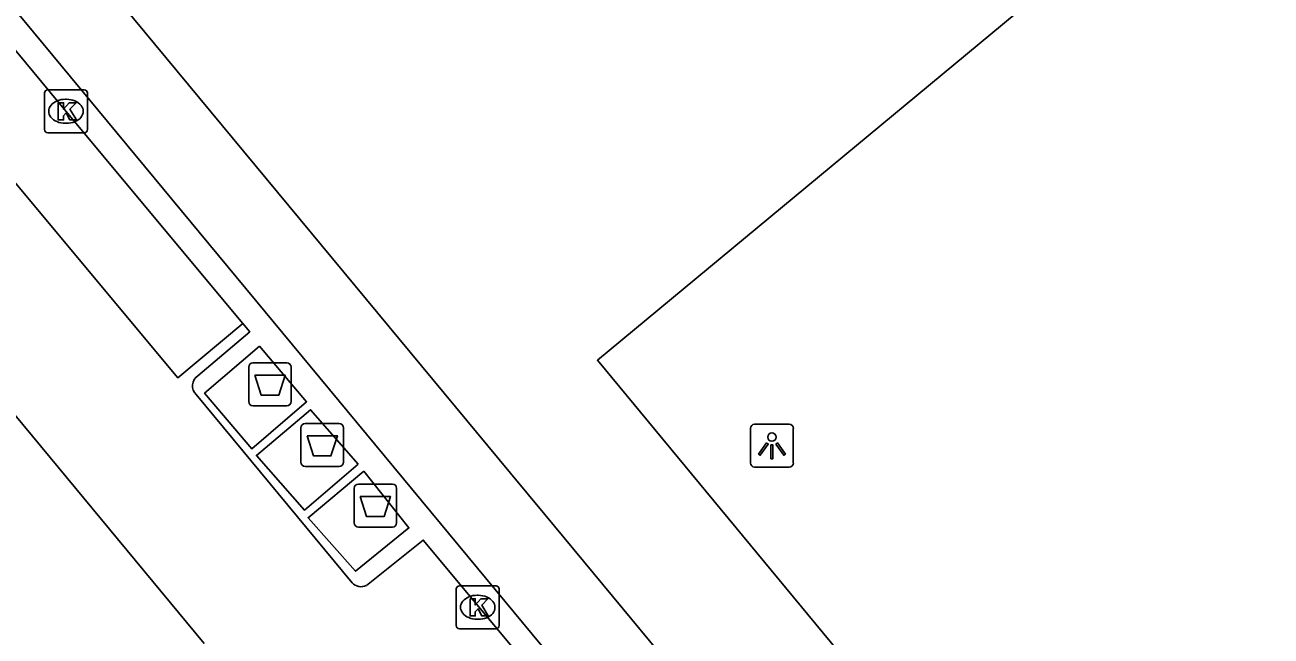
# Model space of a CAD drawing. Extents: x 159489 to 160304, y 383826 to 384530.
# Drawn here: x 160033.79 to 160062.78, y 384190.51 to 384204.72 of the extents above; entities that cross this region are included whole.
import ezdxf

# ---------------------------------------------------------------- set-up
doc = ezdxf.new("R2010")
doc.units = 0
for name, color, linetype in [('IMGEO_Afval_apart_plaats', 7, 'Continuous'), ('IMGEO_Kolk', 7, 'Continuous'), ('IMGEO_Lichtpunt', 7, 'Continuous'), ('IMGEO_Pand', 7, 'Continuous'), ('IMGEO_Rijbaan_lokaal_gesloten', 7, 'Continuous'), ('IMGEO_Voetpad_gesloten', 7, 'Continuous'), ('IMGEO_Voetpad_open', 7, 'Continuous')]:
    doc.layers.add(name, color=color, linetype=linetype)

msp = doc.modelspace()

# ---------------------------------------------------------------- linework, layer by layer
at = {"layer": 'IMGEO_Afval_apart_plaats'}
for p, q in [((160039.094, 384196.865), (160039.884, 384196.865)), ((160039.884, 384196.865), (160039.094, 384196.865)), ((160038.994, 384195.965), (160038.994, 384196.765)), ((160038.994, 384196.765), (160038.994, 384195.965)), ((160039.984, 384196.765), (160039.984, 384195.965)), ((160039.984, 384195.965), (160039.984, 384196.765)), ((160039.884, 384195.865), (160039.094, 384195.865)), ((160039.094, 384195.865), (160039.884, 384195.865)), ((160040.311, 384195.455), (160041.101, 384195.455)), ((160041.101, 384195.455), (160040.311, 384195.455)), ((160040.211, 384194.555), (160040.211, 384195.355)), ((160040.211, 384195.355), (160040.211, 384194.555)), ((160041.201, 384195.355), (160041.201, 384194.555)), ((160041.201, 384194.555), (160041.201, 384195.355)), ((160041.101, 384194.455), (160040.311, 384194.455)), ((160040.311, 384194.455), (160041.101, 384194.455)), ((160041.546, 384194.045), (160042.336, 384194.045)), ((160042.336, 384194.045), (160041.546, 384194.045)), ((160041.446, 384193.145), (160041.446, 384193.945)), ((160041.446, 384193.945), (160041.446, 384193.145)), ((160042.436, 384193.945), (160042.436, 384193.145)), ((160042.436, 384193.145), (160042.436, 384193.945)), ((160042.336, 384193.045), (160041.546, 384193.045)), ((160041.546, 384193.045), (160042.336, 384193.045))]:
    msp.add_line(p, q, dxfattribs=at)
for points in [[(160039.137, 384196.579), (160039.841, 384196.579), (160039.692, 384196.109), (160039.286, 384196.109), (160039.137, 384196.579)], [(160040.354, 384195.169), (160041.058, 384195.169), (160040.909, 384194.699), (160040.503, 384194.699), (160040.354, 384195.169)], [(160041.589, 384193.759), (160042.293, 384193.759), (160042.144, 384193.289), (160041.738, 384193.289), (160041.589, 384193.759)]]:
    msp.add_lwpolyline(points, dxfattribs=at)
for centre, start, end in [((160039.094, 384196.765), 90, 180), ((160039.094, 384196.765), 90, 180), ((160039.884, 384196.765), 0, 90), ((160039.884, 384196.765), 360, 90), ((160039.094, 384195.965), 180, 270), ((160039.094, 384195.965), 180, 270), ((160039.884, 384195.965), 270, 0), ((160039.884, 384195.965), 270, 0), ((160040.311, 384195.355), 90, 180), ((160040.311, 384195.355), 90, 180), ((160041.101, 384195.355), 0, 90), ((160041.101, 384195.355), 360, 90), ((160040.311, 384194.555), 180, 270), ((160040.311, 384194.555), 180, 270), ((160041.101, 384194.555), 270, 0), ((160041.101, 384194.555), 270, 0), ((160041.546, 384193.945), 90, 180), ((160041.546, 384193.945), 90, 180), ((160042.336, 384193.945), 0, 90), ((160042.336, 384193.945), 360, 90), ((160041.546, 384193.145), 180, 270), ((160041.546, 384193.145), 180, 270), ((160042.336, 384193.145), 270, 0), ((160042.336, 384193.145), 270, 0)]:
    msp.add_arc(centre, 0.1, start, end, dxfattribs=at)
at = {"layer": 'IMGEO_Kolk'}
for p, q in [((160034.243, 384202.288), (160034.243, 384203.14)), ((160034.318, 384203.214), (160035.17, 384203.214)), ((160034.731, 384202.994), (160034.756, 384202.994)), ((160035.244, 384203.14), (160035.244, 384202.288)), ((160034.754, 384202.434), (160034.729, 384202.434)), ((160035.17, 384202.214), (160034.318, 384202.214)), ((160043.897, 384191.679), (160044.749, 384191.679)), ((160043.822, 384190.753), (160043.822, 384191.605)), ((160044.31, 384191.459), (160044.335, 384191.459)), ((160044.823, 384191.605), (160044.823, 384190.753)), ((160044.333, 384190.899), (160044.308, 384190.899)), ((160044.749, 384190.679), (160043.897, 384190.679))]:
    msp.add_line(p, q, dxfattribs=at)
for points in [[(160034.243, 384202.288), (160034.243, 384203.14)], [(160034.318, 384203.214), (160035.17, 384203.214)], [(160035.244, 384203.14), (160035.244, 384202.288)], [(160034.564, 384202.914), (160034.687, 384202.914), (160034.687, 384202.763), (160034.817, 384202.914), (160034.981, 384202.914), (160034.835, 384202.763), (160034.988, 384202.514), (160034.836, 384202.514), (160034.751, 384202.678), (160034.687, 384202.611), (160034.687, 384202.514), (160034.564, 384202.514), (160034.564, 384202.914)], [(160035.17, 384202.214), (160034.318, 384202.214)], [(160043.897, 384191.679), (160044.749, 384191.679)], [(160043.822, 384190.753), (160043.822, 384191.605)], [(160044.143, 384191.379), (160044.266, 384191.379), (160044.266, 384191.228), (160044.396, 384191.379), (160044.56, 384191.379), (160044.414, 384191.228), (160044.567, 384190.979), (160044.415, 384190.979), (160044.33, 384191.143), (160044.266, 384191.076), (160044.266, 384190.979), (160044.143, 384190.979), (160044.143, 384191.379)], [(160044.823, 384191.605), (160044.823, 384190.753)], [(160044.749, 384190.679), (160043.897, 384190.679)]]:
    msp.add_lwpolyline(points, dxfattribs=at)
for centre, start, end in [((160034.32, 384203.138), 91.552, 178.448), ((160034.32, 384203.138), 91.552, 178.448), ((160035.168, 384203.138), 1.552, 88.448), ((160035.168, 384203.138), 1.552, 88.448), ((160034.32, 384202.29), 181.552, 268.448), ((160034.32, 384202.29), 181.552, 268.448), ((160035.168, 384202.29), 271.552, 358.448), ((160035.168, 384202.29), 271.552, 358.448), ((160043.899, 384191.603), 91.552, 178.448), ((160043.899, 384191.603), 91.552, 178.448), ((160044.747, 384191.603), 1.552, 88.448), ((160044.747, 384191.603), 1.552, 88.448), ((160043.899, 384190.755), 181.552, 268.448), ((160043.899, 384190.755), 181.552, 268.448), ((160044.747, 384190.755), 271.552, 358.448), ((160044.747, 384190.755), 271.552, 358.448)]:
    msp.add_arc(centre, 0.0765, start, end, dxfattribs=at)
for centre, major_axis, ratio, start_param, end_param in [((160034.73, 384202.714), (-0.387, 0.002), 0.722429, 4.712389, 7.853982), ((160034.755, 384202.714), (-0.39, 0.002), 0.717154, 1.570796, 4.712389), ((160044.309, 384191.179), (-0.387, 0.002), 0.722429, 4.712389, 7.853982), ((160044.334, 384191.179), (-0.39, 0.002), 0.717154, 1.570796, 4.712389)]:
    msp.add_ellipse(centre, major_axis=major_axis, ratio=ratio, start_param=start_param, end_param=end_param, dxfattribs=at)
at = {"layer": 'IMGEO_Lichtpunt'}
for p, q in [((160051.57, 384195.435), (160050.762, 384195.435)), ((160051.57, 384195.435), (160050.762, 384195.435)), ((160050.668, 384195.34), (160050.668, 384194.533)), ((160050.668, 384195.34), (160050.668, 384194.533)), ((160051.664, 384194.533), (160051.664, 384195.34)), ((160051.664, 384194.533), (160051.664, 384195.34)), ((160050.762, 384194.439), (160051.57, 384194.439)), ((160050.762, 384194.439), (160051.57, 384194.439))]:
    msp.add_line(p, q, dxfattribs=at)
for points in [[(160051.042, 384195.004), (160051.081, 384194.976), (160050.893, 384194.714), (160050.855, 384194.741), (160051.042, 384195.004)], [(160051.144, 384194.956), (160051.191, 384194.956), (160051.191, 384194.634), (160051.144, 384194.634), (160051.144, 384194.956)], [(160051.254, 384194.976), (160051.292, 384195.003), (160051.479, 384194.741), (160051.44, 384194.713), (160051.254, 384194.976)]]:
    msp.add_lwpolyline(points, dxfattribs=at)
msp.add_circle((160051.167, 384195.138), 0.0994, dxfattribs=at)
for centre, start, end in [((160050.762, 384195.34), 90, 180), ((160050.762, 384195.34), 90, 180), ((160051.57, 384195.34), 0, 90), ((160051.57, 384195.34), 0, 90), ((160050.762, 384194.533), 180, 270), ((160050.762, 384194.533), 180, 270), ((160051.57, 384194.533), 270, 0), ((160051.57, 384194.533), 270, 360)]:
    msp.add_arc(centre, 0.0946, start, end, dxfattribs=at)
at = {"layer": 'IMGEO_Pand'}
msp.add_lwpolyline([(160066.866, 384173.044), (160047.105, 384196.925), (160084.614, 384228.014), (160091.579, 384219.62), (160089.274, 384217.715), (160090.807, 384215.868), (160092.942, 384217.633), (160095.794, 384214.204), (160093.659, 384212.439), (160095.188, 384210.589), (160097.49, 384212.496), (160097.572, 384212.398), (160104.42, 384204.111), (160104.352, 384204.054)], dxfattribs=at)
at = {"layer": 'IMGEO_Rijbaan_lokaal_gesloten'}
for points in [[(159964.53, 384278.991), (160037.958, 384190.34)], [(159994.505, 384251.312), (159992.986, 384250.055), (160033.227, 384201.454), (160037.343, 384196.516), (160038.858, 384197.779)], [(160038.858, 384197.779), (160039.018, 384197.587), (160037.81, 384196.565)], [(160037.775, 384196.128), (160041.4, 384191.75)], [(160041.731, 384191.684), (160043.056, 384192.743), (160048.4, 384186.332)]]:
    msp.add_lwpolyline(points, dxfattribs=at)
for centre, radius, start, end in [((160037.971, 384196.332), 0.283, 124.7026, 226.1391), ((160041.61, 384191.942), 0.284, 222.3262, 295.1205)]:
    msp.add_arc(centre, radius, start, end, dxfattribs=at)
at = {"layer": 'IMGEO_Voetpad_gesloten'}
for points in [[(160039.247, 384197.253), (160040.342, 384195.958), (160039.071, 384194.863), (160037.97, 384196.156), (160039.247, 384197.253)], [(160041.543, 384194.509), (160040.291, 384193.439), (160039.173, 384194.711), (160040.433, 384195.772), (160041.543, 384194.509)], [(160041.673, 384194.342), (160042.722, 384193.024), (160041.482, 384192.015), (160040.374, 384193.262), (160041.673, 384194.342)]]:
    msp.add_lwpolyline(points, dxfattribs=at)
at = {"layer": 'IMGEO_Voetpad_open'}
for points in [[(159937.427, 384324.203), (159935.905, 384322.929), (160048.804, 384186.671)], [(160050.34, 384187.958), (160045.884, 384193.335), (160045.088, 384194.296), (160035.789, 384205.516), (160035.01, 384206.456), (159975.49, 384278.275)], [(159994.505, 384251.312), (160034.744, 384202.714), (160038.858, 384197.779)]]:
    msp.add_lwpolyline(points, dxfattribs=at)

doc.saveas('drawing.dxf')
